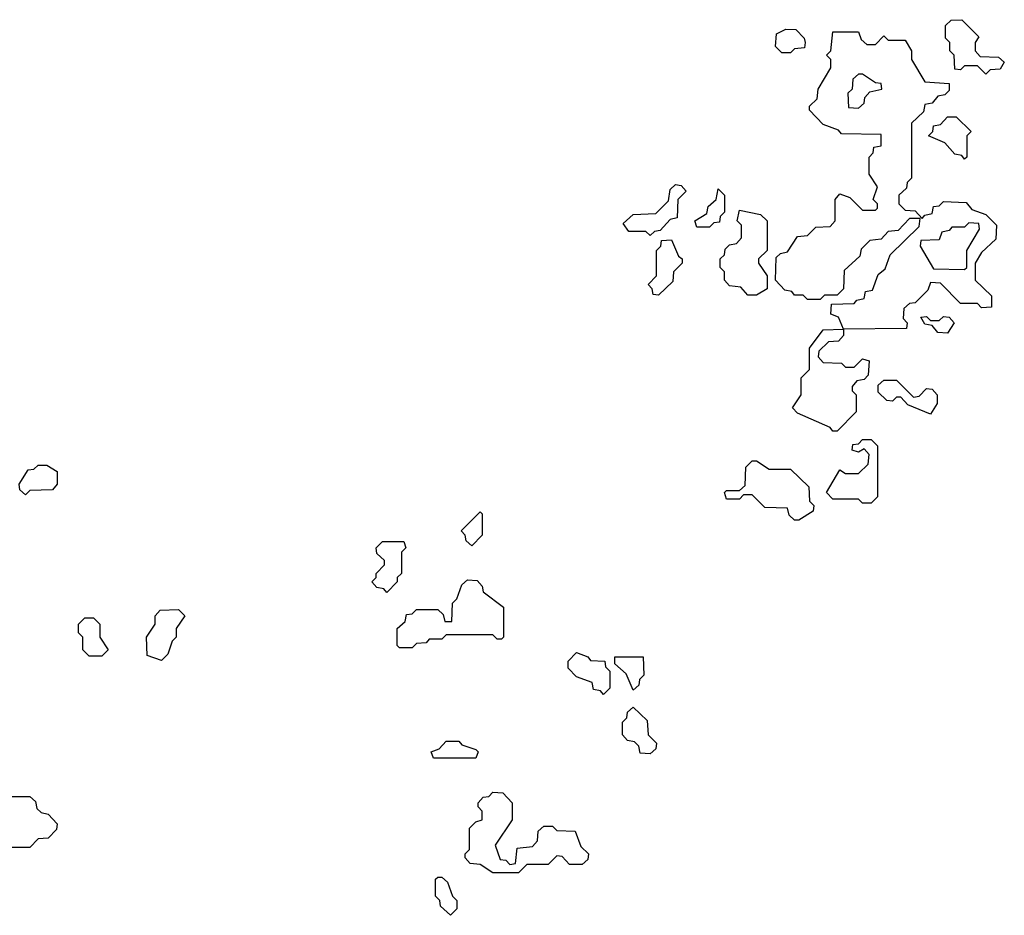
# Model space of a CAD drawing. Extents: x 2776963 to 2884430, y 684484 to 829250.
# Tile 283 of 287: x 2869121 to 2871438, y 819680 to 821788. Entities that reach past the tile are written whole.
import ezdxf

# ---------------------------------------------------------------- set-up
doc = ezdxf.new("R2010")
doc.units = 0

msp = doc.modelspace()

# ---------------------------------------------------------------- linework, layer by layer
at = {"layer": '0CON20XD'}
for points in [[(2871395, 821660), (2871375, 821680), (2871345, 821680), (2871335, 821670), (2871321.7, 821671.7), (2871320, 821705), (2871310, 821715), (2871310, 821735), (2871300, 821745), (2871300, 821775), (2871313, 821787), (2871338.3, 821788.3), (2871378.3, 821748.3), (2871370, 821735), (2871370, 821715), (2871381.7, 821701.7), (2871425, 821700), (2871438.3, 821688.3), (2871428.3, 821671.7), (2871405, 821670), (2871395, 821660)], [(2870935, 821710), (2870915, 821710), (2870900, 821725), (2870902.5, 821755), (2870923.9, 821766.1), (2870947.5, 821765), (2870967.5, 821745), (2870970, 821735), (2870968.3, 821721.7), (2870945, 821720), (2870935, 821710)], [(2871045, 820820), (2871035, 820820), (2871028.3, 820828.3), (2870951.7, 820861.7), (2870940, 820875), (2870960, 820905), (2870960, 820945), (2870980, 820965), (2870980, 821015), (2871011.7, 821058.3), (2871060, 821060), (2871048.3, 821088.3), (2871030, 821095), (2871031.7, 821118.3), (2871085, 821120), (2871091.7, 821128.3), (2871108.3, 821131.7), (2871111.7, 821148.3), (2871128.3, 821151.7), (2871141.7, 821188.3), (2871158.3, 821201.7), (2871170, 821235), (2871238.3, 821301.7), (2871240, 821320), (2871215, 821320), (2871188.3, 821291.7), (2871165, 821290), (2871148.3, 821271.7), (2871121.7, 821268.3), (2871101.7, 821248.3), (2871098.3, 821231.7), (2871061.7, 821198.3), (2871060, 821155), (2871045, 821140), (2871015, 821140), (2871005, 821130), (2870975, 821130), (2870965, 821140), (2870945, 821140), (2870938.3, 821148.3), (2870921.7, 821151.7), (2870900, 821175), (2870901.7, 821228.3), (2870911.7, 821238.3), (2870928.3, 821241.7), (2870951.7, 821278.3), (2870975, 821280), (2870995, 821300), (2871028.3, 821301.7), (2871040, 821315), (2871040, 821365), (2871051.7, 821378.3), (2871075, 821370), (2871105, 821340), (2871135, 821340), (2871140, 821345), (2871140, 821355), (2871130, 821365), (2871140, 821395), (2871120, 821425), (2871120, 821465), (2871130, 821475), (2871131.7, 821488.3), (2871148.3, 821491.7), (2871148.3, 821518.3), (2871055, 821520), (2871048.3, 821528.3), (2871011.7, 821541.7), (2870980, 821575), (2870980, 821585), (2870998.3, 821601.7), (2871000, 821625), (2871030, 821675), (2871030, 821695), (2871020, 821705), (2871030, 821715), (2871035, 821760), (2871095, 821760), (2871101.7, 821741.7), (2871115, 821730), (2871135, 821730), (2871155, 821750), (2871165, 821740), (2871205, 821740), (2871220, 821715), (2871220, 821695), (2871251.7, 821641.7), (2871308.3, 821638.3), (2871308.3, 821621.7), (2871298.3, 821611.7), (2871281.7, 821608.3), (2871268.3, 821591.7), (2871251.7, 821588.3), (2871248.3, 821571.7), (2871220, 821545), (2871220, 821415), (2871210, 821405), (2871208.3, 821391.7), (2871190, 821375), (2871190, 821355), (2871205, 821340), (2871228.3, 821338.3), (2871245, 821320), (2871251.7, 821328.3), (2871268.3, 821331.7), (2871271.7, 821348.3), (2871285, 821350), (2871295, 821360), (2871348.3, 821358.3), (2871361.7, 821341.7), (2871395, 821330), (2871420, 821305), (2871418.3, 821271.7), (2871385, 821240), (2871370, 821215), (2871370, 821175), (2871408.3, 821138.3), (2871408.3, 821111.7), (2871385, 821110), (2871375, 821120), (2871335, 821120), (2871288.3, 821168.3), (2871265, 821170), (2871258.3, 821151.7), (2871228.3, 821121.7), (2871215, 821120), (2871201.7, 821108.3), (2871200, 821085), (2871210, 821075), (2871208.3, 821061.7), (2871060, 821060), (2871060, 821045), (2871048.3, 821031.7), (2871025, 821030), (2871001.7, 821008.3), (2871000, 820995), (2871011.7, 820981.7), (2871055, 820980), (2871065, 820970), (2871085, 820970), (2871105, 820990), (2871120, 820985), (2871118.3, 820951.7), (2871108.3, 820941.7), (2871091.7, 820938.3), (2871080, 820925), (2871080, 820915), (2871090, 820905), (2871090, 820865), (2871045, 820820)], [(2871095, 821580), (2871108.3, 821591.7), (2871110, 821605), (2871121.7, 821618.3), (2871150, 821625), (2871148.3, 821638.3), (2871135, 821640), (2871105, 821660), (2871095, 821660), (2871081.7, 821648.3), (2871080, 821625), (2871070, 821615), (2871071.7, 821581.7), (2871095, 821580)], [(2871345, 821460), (2871338.3, 821468.3), (2871321.7, 821471.7), (2871298.3, 821498.3), (2871260, 821515), (2871270, 821525), (2871271.7, 821538.3), (2871288.3, 821541.7), (2871305, 821560), (2871325, 821560), (2871360, 821525), (2871350, 821515), (2871350, 821465), (2871345, 821460)], [(2870605, 821280), (2870595, 821290), (2870555, 821290), (2870541.7, 821308.3), (2870565, 821330), (2870618.3, 821331.7), (2870648.3, 821361.7), (2870651.7, 821388.3), (2870665, 821400), (2870678.3, 821398.3), (2870690, 821385), (2870670, 821365), (2870668.3, 821321.7), (2870651.7, 821318.3), (2870628.3, 821291.7), (2870615, 821290), (2870605, 821280)], [(2870745, 821300), (2870715, 821300), (2870710, 821315), (2870738.3, 821331.7), (2870741.7, 821348.3), (2870760, 821365), (2870765, 821390), (2870780, 821375), (2870780, 821335), (2870770, 821325), (2870768.3, 821311.7), (2870755, 821310), (2870745, 821300)], [(2870855, 821140), (2870835, 821140), (2870818.3, 821158.3), (2870791.7, 821161.7), (2870780, 821175), (2870780, 821195), (2870770, 821205), (2870770, 821225), (2870780, 821235), (2870781.7, 821248.3), (2870791.7, 821258.3), (2870808.3, 821261.7), (2870820, 821275), (2870820, 821305), (2870810, 821315), (2870815, 821340), (2870865, 821330), (2870880, 821315), (2870880, 821245), (2870860, 821225), (2870860, 821215), (2870880, 821185), (2870880, 821155), (2870855, 821140)], [(2871345, 821200), (2871350, 821205), (2871350, 821245), (2871380, 821295), (2871378.3, 821308.3), (2871355, 821310), (2871345, 821300), (2871315, 821300), (2871308.3, 821291.7), (2871291.7, 821288.3), (2871285, 821270), (2871241.7, 821268.3), (2871240, 821255), (2871271.7, 821201.7), (2871345, 821200)], [(2870625, 821140), (2870611.7, 821141.7), (2870610, 821155), (2870600, 821165), (2870620, 821185), (2870620, 821245), (2870630, 821255), (2870631.7, 821268.3), (2870655, 821270), (2870671.7, 821231.7), (2870680, 821225), (2870680, 821215), (2870660, 821195), (2870658.3, 821171.7), (2870625, 821140)], [(2871305, 821050), (2871281.7, 821051.7), (2871268.3, 821068.3), (2871251.7, 821071.7), (2871241.7, 821088.3), (2871255, 821090), (2871265, 821080), (2871285, 821080), (2871295, 821090), (2871308.3, 821088.3), (2871320, 821075), (2871305, 821050)], [(2871265, 820860), (2871211.7, 820881.7), (2871195, 820900), (2871185, 820900), (2871175, 820890), (2871161.7, 820891.7), (2871141.7, 820911.7), (2871141.7, 820928.3), (2871155, 820940), (2871185, 820940), (2871225, 820900), (2871238.3, 820901.7), (2871255, 820920), (2871268.3, 820918.3), (2871280, 820905), (2871280, 820885), (2871265, 820860)], [(2871125, 820650), (2871105, 820650), (2871095, 820660), (2871035, 820660), (2871020, 820675), (2871051.7, 820728.3), (2871065, 820720), (2871095, 820720), (2871118.3, 820741.7), (2871120, 820765), (2871108.3, 820778.3), (2871095, 820770), (2871080, 820775), (2871081.7, 820788.3), (2871095, 820790), (2871105, 820800), (2871125, 820800), (2871140, 820785), (2871140, 820665), (2871125, 820650)], [(2869135, 820670), (2869121.7, 820681.7), (2869120, 820695), (2869141.7, 820728.3), (2869155, 820730), (2869165, 820740), (2869185, 820740), (2869210, 820725), (2869210, 820695), (2869198.3, 820681.7), (2869145, 820680), (2869135, 820670)], [(2870955, 820610), (2870945, 820610), (2870931.7, 820621.7), (2870928.3, 820638.3), (2870875, 820640), (2870845, 820670), (2870825, 820670), (2870815, 820660), (2870785, 820660), (2870780, 820675), (2870785, 820680), (2870815, 820680), (2870828.3, 820691.7), (2870830, 820735), (2870845, 820750), (2870855, 820750), (2870885, 820730), (2870935, 820730), (2870978.3, 820688.3), (2870980, 820655), (2870990, 820645), (2870988.3, 820631.7), (2870955, 820610)], [(2870185, 820550), (2870171.7, 820561.7), (2870170, 820575), (2870160, 820585), (2870205, 820630), (2870210, 820625), (2870210, 820575), (2870185, 820550)], [(2869985, 820440), (2869978.3, 820448.3), (2869961.7, 820451.7), (2869950, 820465), (2869960, 820475), (2869960, 820485), (2869980, 820505), (2869980, 820515), (2869961.7, 820531.7), (2869960, 820545), (2869975, 820560), (2870025, 820560), (2870030, 820545), (2870020, 820535), (2870020, 820485), (2870010, 820475), (2870010, 820465), (2869985, 820440)], [(2870045, 820310), (2870015, 820310), (2870010, 820315), (2870010, 820355), (2870028.3, 820371.7), (2870031.7, 820388.3), (2870045, 820390), (2870055, 820400), (2870105, 820400), (2870118.3, 820388.3), (2870121.7, 820371.7), (2870138.3, 820371.7), (2870140, 820415), (2870150, 820425), (2870161.7, 820458.3), (2870175, 820470), (2870198.3, 820468.3), (2870210, 820455), (2870211.7, 820441.7), (2870260, 820405), (2870260, 820335), (2870255, 820330), (2870245, 820330), (2870235, 820340), (2870125, 820340), (2870115, 820330), (2870085, 820330), (2870078.3, 820321.7), (2870055, 820320), (2870045, 820310)], [(2869455, 820280), (2869421.7, 820291.7), (2869420, 820335), (2869440, 820365), (2869440, 820385), (2869451.7, 820398.3), (2869495, 820400), (2869510, 820385), (2869490, 820355), (2869490, 820335), (2869480, 820325), (2869470, 820295), (2869455, 820280)], [(2869315, 820290), (2869285, 820290), (2869270, 820305), (2869270, 820335), (2869260, 820345), (2869260, 820365), (2869275, 820380), (2869295, 820380), (2869310, 820365), (2869310, 820335), (2869330, 820305), (2869315, 820290)], [(2870495, 820200), (2870488.3, 820208.3), (2870471.7, 820211.7), (2870468.3, 820228.3), (2870431.7, 820241.7), (2870411.7, 820261.7), (2870411.7, 820278.3), (2870431.7, 820298.3), (2870458.3, 820288.3), (2870465, 820280), (2870498.3, 820278.3), (2870500, 820265), (2870510, 820255), (2870510, 820215), (2870495, 820200)], [(2870565, 820210), (2870548.3, 820248.3), (2870521.7, 820271.7), (2870521.7, 820288.3), (2870588.3, 820288.3), (2870590, 820245), (2870580, 820235), (2870578.3, 820221.7), (2870565, 820210)], [(2870605, 820060), (2870581.7, 820061.7), (2870578.3, 820078.3), (2870568.3, 820088.3), (2870551.7, 820091.7), (2870540, 820105), (2870540, 820135), (2870550, 820145), (2870551.7, 820158.3), (2870565, 820170), (2870598.3, 820138.3), (2870600, 820105), (2870620, 820085), (2870618.3, 820071.7), (2870605, 820060)], [(2870195, 820050), (2870095, 820050), (2870090, 820065), (2870108.3, 820071.7), (2870125, 820090), (2870155, 820090), (2870161.7, 820081.7), (2870195, 820070), (2870200, 820065), (2870195, 820050)], [(2870295, 819780), (2870235, 819780), (2870205, 819800), (2870181.7, 819801.7), (2870170, 819815), (2870170, 819825), (2870180, 819835), (2870180, 819885), (2870195, 819900), (2870210, 819905), (2870210, 819925), (2870200, 819935), (2870200, 819945), (2870211.7, 819958.3), (2870225, 819960), (2870235, 819970), (2870258.3, 819968.3), (2870280, 819945), (2870280, 819905), (2870240, 819845), (2870251.7, 819811.7), (2870265, 819810), (2870275, 819800), (2870288.3, 819801.7), (2870291.7, 819838.3), (2870328.3, 819841.7), (2870340, 819855), (2870341.7, 819878.3), (2870355, 819890), (2870375, 819890), (2870385, 819880), (2870428.3, 819878.3), (2870441.7, 819841.7), (2870460, 819825), (2870458.3, 819811.7), (2870445, 819800), (2870415, 819800), (2870398.3, 819818.3), (2870385, 819820), (2870365, 819800), (2870315, 819800), (2870295, 819780)], [(2869095, 819960), (2869145, 819960), (2869158.3, 819948.3), (2869161.7, 819931.7), (2869171.7, 819921.7), (2869188.3, 819918.3), (2869210, 819895), (2869208.3, 819881.7), (2869188.3, 819861.7), (2869165, 819860), (2869145, 819840), (2869085, 819840)], [(2870135, 819680), (2870111.7, 819701.7), (2870110, 819715), (2870100, 819725), (2870100, 819765), (2870105, 819770), (2870115, 819770), (2870128.3, 819758.3), (2870140, 819725), (2870150, 819715), (2870150, 819695), (2870135, 819680)]]:
    msp.add_lwpolyline(points, dxfattribs=at)

doc.saveas('drawing.dxf')
